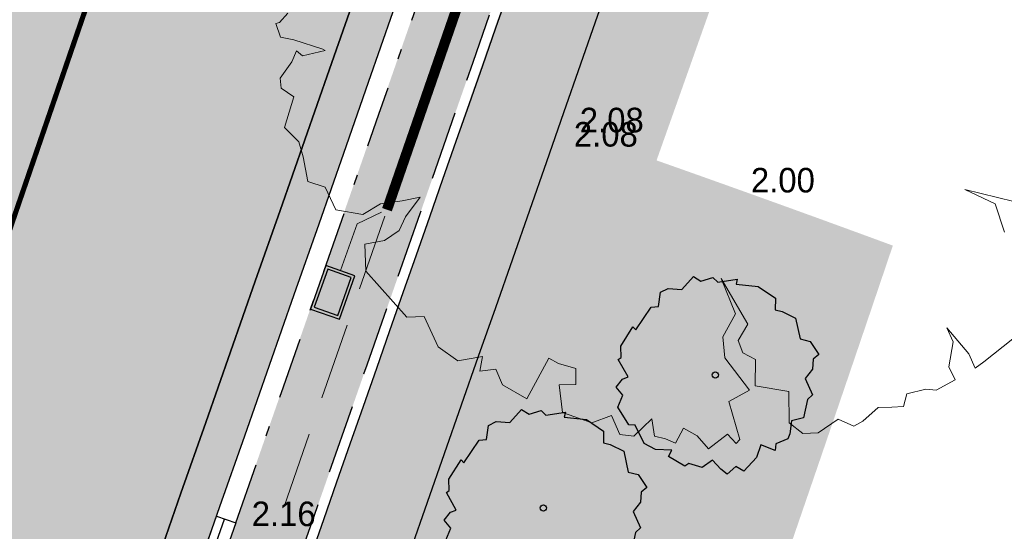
# Model space of a CAD drawing. Header units: metres. Extents: x 134157 to 138734, y 451157 to 455772.
# Tile 828 of 1056: x 136712.62 to 136722.24, y 454212.56 to 454217.56. Entities that reach past the tile are written whole.
import ezdxf

# ---------------------------------------------------------------- set-up
doc = ezdxf.new("R2010")
doc.units = ezdxf.units.M
for name, pattern in [('CENTER__G5', [2.4, 1.5, -0.3, 0.3, -0.3]), ('DASHDOT__G2', [1.2, 0.6, -0.3, 0, -0.3]), ('GZ10X20__G1', [1.4999999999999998, 0.5, -0.2, 0.2, -0.2, 0.2, -0.2]), ('HIDDEN__G5', [1.125, 0.75, -0.375]), ('TR18X20__G2', [2.5999999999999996, 1, -0.4, 0, -0.4, 0, -0.4, 0, -0.4])]:
    doc.linetypes.add(name, pattern=pattern)
doc.layers.add('-DR-alg-hulplijnen bochtstralen uitritconstructies', color=210, linetype='Continuous', plot=False)
doc.layers.add('-DR-alg-hulplijnen kantverharding asflast nieuwe fietsstraat', color=7, linetype='Continuous', true_color=0xff9429, plot=False)
doc.layers.add('-DR-bs-boom', color=253, linetype='Continuous', lineweight=13)
doc.layers.add('-DR-nw-rio-HWA 125', color=170, linetype='HIDDEN__G5', lineweight=13)
for name, color, linetype in [('-DR-bs-rio-DWA Jutfaseweg', 253, 'Continuous'), ('-DR-bs-txt-hoogtemaat', 253, 'Continuous'), ('-DR-nw-gr-solitaire heester', 96, 'Continuous'), ('-DR-nw-maatvoering', 3, 'Continuous'), ('-DR-nw-rio-HWA 160', 170, 'CENTER__G5'), ('-DR-nw-rio-straatkolk', 1, 'Continuous'), ('-DR-nw-vh-band 10x20 ob', 2, 'HIDDEN__G5'), ('-DR-nw-vh-band 15x25 ob', 2, 'CENTER__G5'), ('-DR-nw-vh-band 18-20x25', 2, 'TR18X20__G2'), ('-DR-nw-vh-band 18-20x25 verloopband 20x20', 2, 'Continuous'), ('-DR-nw-vh-band 20x20 opsluitband', 2, 'GZ10X20__G1'), ('-DR-nw-vh-band 5-20x25', 2, 'DASHDOT__G2'), ('-DR-nw-vh-block doorsteek struinpad', 2, 'Continuous'), ('-DR-nw-vh-kantverharding', 3, 'Continuous')]:
    doc.layers.add(name, color=color, linetype=linetype)
doc.layers.add('-DR-nw-gr-arc-gras', color=7, linetype='Continuous', true_color=0xb5d5a4)
for name, color, linetype, lineweight, true_color in [('-DR-nw-vh-arc-asfalt fietsstraat rood', 7, 'Continuous', 9, 0xdfbfc7), ('-DR-nw-vh-arc-sbs df Drainflow', 7, 'Continuous', 9, 0xb9747c), ('-DR-nw-vh-arc-sbs kf bruinrood rabat halfsteens', 7, 'Continuous', 9, 0xb88485)]:
    doc.layers.add(name, color=color, linetype=linetype, lineweight=lineweight, true_color=true_color)
doc.layers.add('-DR-nw-vh-arc-halfverharding stabilizer', color=7, linetype='Continuous', lineweight=9, true_color=0xe2e1c1, transparency=0.1)
doc.layers.add('-DR-nw-vh-kantverharding halfverharding stabilizer', color=7, linetype='Continuous', true_color=0xe2e1c1, transparency=0.1)
doc.styles.add('Drong', font='txt', dxfattribs={"height": 1.8})
doc.dimstyles.new('Drong', dxfattribs={"dimtxt": 1.8, "dimasz": 2.5, "dimexe": 0, "dimexo": 0, "dimgap": 0.9, "dimtad": 1, "dimzin": 0, "dimdsep": 46, "dimtxsty": 'Drong', "dimblk": 'dimblk-wit', "dimcen": 0, "dimse1": 1, "dimse2": 1, "dimclrd": 256, "dimclre": 1, "dimclrt": 7, "dimadec": 0, "dimazin": 0, "dimtfac": 1, "dimtmove": 0, "dimatfit": 3, "dimfxl": 1, "dimtolj": 1, "dimtzin": 0, "dimarcsym": 0})
pattern_1 = [(115.3356253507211, (136419.7180158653, 453326.2367068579), (-0.2236810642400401, -0.1059037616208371), [0.06, -0.187485]), (205.3356253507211, (136419.7180158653, 453326.2367068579), (0.1059037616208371, -0.22368106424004), [0.06, -0.187485])]

# ---------------------------------------------------------------- blocks, each defined once
blk = doc.blocks.new('Boom bestaand 1')
for points in [[(-0.1606139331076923, -0.4451010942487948), (-0.1548731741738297, -0.4572524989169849), (-0.1555486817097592, -0.4613030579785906), (-0.1400145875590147, -0.4626531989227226), (-0.1312346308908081, -0.4505016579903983), (-0.1096221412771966, -0.4258612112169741), (-0.1072582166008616, -0.4238359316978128), (-0.1116481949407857, -0.448814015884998), (-0.1194152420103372, -0.4525269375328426), (-0.1102974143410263, -0.4619780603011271), (-0.09917651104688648, -0.4806846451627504), (-0.0889794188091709, -0.4840821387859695), (-0.07470325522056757, -0.4752485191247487), (-0.04819058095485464, -0.4976722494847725), (-0.02779592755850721, -0.489518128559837), (-0.01080061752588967, -0.4915566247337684), (0.01571205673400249, -0.4976722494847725), (0.02862852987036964, -0.4827231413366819), (0.05582116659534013, -0.4820436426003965), (0.071993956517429, -0.4570290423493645), (0.06901628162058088, -0.4348673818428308), (0.07565379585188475, -0.4119102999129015), (0.07964846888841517, -0.3923569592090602), (0.09273351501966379, -0.4155685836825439), (0.1039107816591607, -0.4277820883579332), (0.107454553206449, -0.4465849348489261), (0.1024933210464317, -0.4680038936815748), (0.1298861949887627, -0.4784885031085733), (0.1932751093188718, -0.4575098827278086), (0.2000920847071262, -0.4399570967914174), (0.2363148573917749, -0.4392229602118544), (0.2586511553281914, -0.4253239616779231), (0.2652219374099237, -0.3991058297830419), (0.2784183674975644, -0.4080994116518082), (0.2832172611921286, -0.3913114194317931), (0.3018123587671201, -0.3913114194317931), (0.326405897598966, -0.3733243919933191), (0.2952141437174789, -0.333752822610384), (0.3048114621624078, -0.3265580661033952), (0.3174374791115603, -0.3112487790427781), (0.3330041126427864, -0.3181641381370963), (0.326405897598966, -0.3349519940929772), (0.3551905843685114, -0.3435858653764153), (0.3780989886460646, -0.3188560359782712), (0.379279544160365, -0.2960093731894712), (0.401676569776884, -0.2960093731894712), (0.4096398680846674, -0.282577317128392), (0.4001834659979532, -0.2572057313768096), (0.4185987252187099, -0.2621805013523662), (0.4260642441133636, -0.2522309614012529), (0.4345253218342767, -0.2442711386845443), (0.4230780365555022, -0.2298441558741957), (0.436516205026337, -0.2193970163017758), (0.4544336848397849, -0.2139247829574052), (0.4479634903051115, -0.1885531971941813), (0.4609038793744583, -0.1840758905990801), (0.4584154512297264, -0.1786035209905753), (0.4161100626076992, -0.1731311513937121), (0.4136216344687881, -0.1477595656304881), (0.370818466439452, -0.158206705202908), (0.3489192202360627, -0.1512419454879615), (0.331499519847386, -0.1288552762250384), (0.2901896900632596, -0.1278603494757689), (0.3473717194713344, -0.1208556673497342), (0.359271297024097, -0.1377579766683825), (0.3736761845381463, -0.1383840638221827), (0.385575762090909, -0.1283677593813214), (0.411880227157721, -0.1402620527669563), (0.4319217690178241, -0.108961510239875), (0.4632366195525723, -0.1221077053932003), (0.4795203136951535, -0.1133435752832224), (0.4857834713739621, -0.09769330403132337), (0.4807698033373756, -0.07176879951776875), (0.4942572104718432, -0.05941110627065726), (0.493133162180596, -0.04817669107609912), (0.486239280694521, -0.02690144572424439), (0.4917654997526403, -0.01309223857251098), (0.4961864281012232, -0.001492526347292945), (0.4851339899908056, 0.007345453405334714), (0.4884496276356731, 0.0283353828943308), (0.4939758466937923, 0.03827811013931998), (0.4917654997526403, 0.06147753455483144), (0.47629189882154, 0.06092516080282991), (0.4530819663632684, 0.07583911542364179), (0.4365033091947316, 0.07583911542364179), (0.4718709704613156, 0.0863340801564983), (0.4890022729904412, 0.0863340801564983), (0.486239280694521, 0.09793392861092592), (0.4760560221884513, 0.1367859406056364)], [(0.3660659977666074, 0.174212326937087), (0.3340829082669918, 0.1773311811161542), (0.3067805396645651, 0.1531599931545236), (0.3395434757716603, 0.1968240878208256)]]:
    blk.add_lwpolyline(points)
blk = doc.blocks.new('Verloop 20x20 naar 5-20')
blk.add_lwpolyline([(0, 0), (0, 0.2), (1, 0.2), (1, 0)], close=True)
blk.add_lwpolyline([(-2.487058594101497e-17, 0.01052302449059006), (0.1199157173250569, 0.01052302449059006), (0.765107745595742, 0.1144284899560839), (1, 0.1144284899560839)])
blk = doc.blocks.new('*U146')
blk.add_lwpolyline([(0, 0), (2.449293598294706e-17, 0.2), (-1, 0.2000000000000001), (-1, 1.224646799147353e-16)], close=True)
blk.add_lwpolyline([(2.615928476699e-17, 0.01052302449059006), (-0.1199157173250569, 0.01052302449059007), (-0.765107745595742, 0.114428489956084), (-1, 0.114428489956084)])
blk = doc.blocks.new('*U2282')
at = {"layer": '-DR-alg-hulplijnen bochtstralen uitritconstructies', "flags": 128}
blk.add_lwpolyline([(1.254754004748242, -0.9934006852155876), (2.754736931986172, -0.9862438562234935)], dxfattribs=at)
at = {"layer": '-DR-nw-vh-band 15x25 ob'}
for points in [[(3.004803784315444, -0.8848971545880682), (2.854227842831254, -0.885707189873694), (2.850909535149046, -0.1852489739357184)], [(1.150931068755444, -0.193821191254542), (1.154247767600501, -0.8939399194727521), (1.004620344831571, -0.8947448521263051)]]:
    blk.add_lwpolyline(points, dxfattribs=at)
at = {"layer": '-DR-nw-vh-band 20x20 opsluitband', "flags": 128}
blk.add_lwpolyline([(3.001035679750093, -0.1844512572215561), (1.001061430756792, -0.1946176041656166)], dxfattribs=at)
at = {"layer": '-DR-nw-vh-kantverharding'}
blk.add_lwpolyline([(0.9999855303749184, 0.005379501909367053, 0.0002762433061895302), (2.999959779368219, 0.01554584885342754)], format="xyb", dxfattribs=at)
for points in [[(2.754702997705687, -0.9862440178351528), (2.750910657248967, -0.1857227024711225)], [(1.250929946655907, -0.1933474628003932), (1.25472006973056, -0.9934008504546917)]]:
    blk.add_lwpolyline(points, dxfattribs=at)
at = {"layer": '-DR-nw-vh-band 18-20x25 verloopband 20x20', "rotation": 0.308224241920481}
for name, p in [('*U146', (1.001061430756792, -0.1946176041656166)), ('Verloop 20x20 naar 5-20', (3.001035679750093, -0.1844512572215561))]:
    blk.add_blockref(name, p, dxfattribs=at)
blk = doc.blocks.new('*U553')
h = blk.add_hatch(color=256)
h.dxf.hatch_style = 1
h.paths.add_polyline_path([(-0.1158808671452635, 0.4883299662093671), (-0.1344282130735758, 0.4358086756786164), (0.09541136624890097, 0.3546432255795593), (0.1139587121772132, 0.4071645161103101)])
h = blk.add_hatch(color=256)
h.dxf.hatch_style = 1
h.paths.add_polyline_path([(-0.1529755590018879, 0.3832873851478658), (-0.1715229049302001, 0.3307660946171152), (0.05831667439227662, 0.249600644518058), (0.07686402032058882, 0.3021219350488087)])
h = blk.add_hatch(color=256)
h.dxf.hatch_style = 1
h.paths.add_polyline_path([(-0.1900702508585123, 0.2782448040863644), (-0.2086175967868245, 0.2257235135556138), (0.02122198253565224, 0.1445580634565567), (0.03976932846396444, 0.1970793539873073)])
h = blk.add_hatch(color=256)
h.dxf.hatch_style = 1
h.paths.add_polyline_path([(-0.228446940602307, 0.1695719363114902), (-0.2469942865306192, 0.1170506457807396), (-0.0171547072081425, 0.03588519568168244), (0.001392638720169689, 0.08840648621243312)])
for points in [[(0, 0), (0.1498439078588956, 0.4243192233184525), (-0.133035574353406, 0.5242151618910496), (-0.2828794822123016, 0.09989593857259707)], [(-0.01715470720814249, 0.03588519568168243), (0.1139587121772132, 0.40716451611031), (-0.1158808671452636, 0.4883299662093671), (-0.2469942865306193, 0.1170506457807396)]]:
    blk.add_lwpolyline(points, close=True)
blk = doc.blocks.new('dimblk-wit')
at = {"color": 7}
blk.add_line((2.842170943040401e-14, -0.3333333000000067), (-2.842170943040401e-14, 0.3333333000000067), dxfattribs=at)
blk.add_solid([(0, 0), (-0.7999999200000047, 0.1999999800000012), (-0.7999999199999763, -0.1999999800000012)], dxfattribs=at)
blk = doc.blocks.new('*D692')
at = {"layer": '-DR-nw-maatvoering', "lineweight": -2, "transparency": 16777216}
blk.add_line((136708.5766837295, 454214.7539243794), (136719.3880839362, 454245.9229813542), dxfattribs=at)
at = {"layer": 'Defpoints', "color": 0, "transparency": 16777216}
for p in [(136719.55193844, 454246.3953707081), (136719.6505453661, 454246.3611675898), (136708.5114361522, 454214.2473319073)]:
    blk.add_point(p, dxfattribs=at)
at = {"layer": '-DR-nw-maatvoering', "lineweight": -2, "transparency": 16777216, "xscale": 0.5, "yscale": 0.5, "zscale": 0.5}
for p, rotation in [((136719.5519384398, 454246.3953707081), 70.8702195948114), ((136708.4128292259, 454214.2815350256), 250.8702195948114)]:
    blk.add_blockref('dimblk-wit', p, dxfattribs=dict(at, rotation=rotation))
at = {"layer": '-DR-nw-maatvoering', "color": 7, "transparency": 16777216, "insert": (136715.6286465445, 454236.1943989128), "char_height": 0.36, "attachment_point": 5, "rotation": 70.87021959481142, "style": 'Drong'}
blk.add_mtext('\\A1;34.00', dxfattribs=at)
blk = doc.blocks.new('Solitaire heester')
blk.add_lwpolyline([(-1.738422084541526, -4.390808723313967), (-2.165650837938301, -3.928363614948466), (-2.483742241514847, -4.006582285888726), (-2.464906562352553, -3.243960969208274), (-3.108512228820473, -3.265308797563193), (-3.941315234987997, -2.904578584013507), (-3.868064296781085, -2.452012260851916), (-4.359586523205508, -2.179992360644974), (-4.239036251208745, -1.822945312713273), (-3.950943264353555, -1.283816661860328), (-4.465961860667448, -0.924314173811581), (-4.503076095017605, -0.2488687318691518), (-4.693194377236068, -0.1051291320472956), (-4.52288920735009, 0.7919674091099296), (-4.165535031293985, 0.7508631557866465), (-4.408840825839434, 1.52244183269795), (-4.334976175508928, 2.133900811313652), (-3.641002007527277, 2.854190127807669), (-3.727257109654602, 3.148478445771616), (-3.088619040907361, 3.940484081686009), (-2.461086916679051, 3.914225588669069), (-2.205140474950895, 4.358141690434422), (-1.729077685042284, 4.197407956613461), (-1.539266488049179, 3.97422214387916), (-0.8928984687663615, 4.71058514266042), (-0.7661533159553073, 4.614758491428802), (-0.2489862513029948, 4.811378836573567), (0.8385356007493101, 4.576780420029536), (0.7504387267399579, 4.394391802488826), (2.044152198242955, 4.063660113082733), (2.201816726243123, 3.745261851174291), (2.885605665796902, 3.885625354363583), (3.186395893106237, 3.598453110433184), (3.366635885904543, 2.954233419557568), (4.159869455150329, 2.633380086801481), (4.070851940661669, 2.212653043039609), (4.434400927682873, 1.71867540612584), (4.306120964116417, 1.417271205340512), (4.763654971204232, 0.573362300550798), (4.517280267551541, 0.5504799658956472), (4.76739476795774, -0.5150800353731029), (4.517336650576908, -1.491315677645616), (3.976366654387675, -1.679899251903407), (4.022745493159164, -2.013757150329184), (3.932500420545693, -2.752268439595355), (3.0564445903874, -3.305015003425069), (3.102209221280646, -3.797765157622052), (2.654917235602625, -4.415726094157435), (2.345783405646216, -4.231802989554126), (1.876529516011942, -4.365050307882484), (1.329057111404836, -4.180206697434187), (0.6990696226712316, -4.789516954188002), (0.4057020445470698, -4.637433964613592), (-0.5083884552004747, -4.753073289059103), (-0.8481344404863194, -4.267132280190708), (-1.476280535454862, -4.399766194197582), (-1.738422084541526, -4.390808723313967)])
blk.add_circle((0, 0), 0.15)

msp = doc.modelspace()

# ---------------------------------------------------------------- hatches: boundary and pattern name
at = {"layer": '-DR-nw-gr-arc-gras', "transparency": 33554687}
h = msp.add_hatch(dxfattribs=at)
h.set_pattern_fill('AGR-BOLLEN', color=256, scale=0.1, pattern_type=2)
h.set_pattern_definition(pattern_1)
edge = h.paths.add_edge_path()
edge.add_arc((-7000776.809524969, 3043164.567559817), 7592527.997363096, 340.0567505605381, 340.0572256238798)
edge.add_line((136455.7815594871, 453494.2542758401), (136455.1236032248, 453494.4934109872))
edge.add_arc((380495.2223584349, 364992.5484406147), 259592.3035530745, 160.0666568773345, 160.0804453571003)
edge.add_line((136433.832290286, 453435.7615323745), (136433.813485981, 453435.768343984))
edge.add_line((136433.813485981, 453435.768343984), (136432.1794965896, 453431.2550945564))
edge.add_line((136432.1794965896, 453431.2550945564), (136432.198303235, 453431.2482893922))
edge.add_line((136432.198303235, 453431.2482893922), (136431.6776287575, 453429.8696050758))
edge.add_line((136431.6776287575, 453429.8696050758), (136432.3363505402, 453429.6312341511))
edge.add_line((136432.3363505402, 453429.6312341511), (136434.3092713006, 453435.0765756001))
h = msp.add_hatch(dxfattribs=at)
h.set_pattern_fill('AGR-BOLLEN', color=256, scale=0.1, pattern_type=2)
h.set_pattern_definition(pattern_1)
edge = h.paths.add_edge_path()
edge.add_line((136644.2753070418, 454017.4218487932), (136643.9350728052, 454016.4814706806))
edge.add_line((136643.9350728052, 454016.4814706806), (136643.8839339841, 454016.3403207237))
edge.add_line((136643.8839339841, 454016.3403207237), (136644.542212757, 454016.1016536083))
edge.add_arc((1711333.983143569, -116117.4265426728), 1674723.581774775, 160.0956720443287, 160.096657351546, ccw=False)
edge.add_line((136654.3469492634, 454043.1812754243), (136653.6888597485, 454043.419891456))
edge.add_line((136653.6888597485, 454043.419891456), (136653.6378049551, 454043.2789838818))
edge.add_line((136653.6378049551, 454043.2789838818), (136653.2975354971, 454042.3386559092))
edge.add_line((136653.2975354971, 454042.3386559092), (136644.2753070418, 454017.4218487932))
h = msp.add_hatch(dxfattribs=at)
h.set_pattern_fill('AGR-BOLLEN', color=256, scale=0.1, pattern_type=2)
h.set_pattern_definition(pattern_1)
edge = h.paths.add_edge_path()
edge.add_line((136715.0112378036, 454211.3267571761), (136714.3504563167, 454211.5593636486))
edge.add_line((136714.3504563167, 454211.5593636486), (136718.4512668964, 454223.285286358))
edge.add_line((136718.4512668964, 454223.285286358), (136722.5186230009, 454235.0227083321))
edge.add_line((136722.5186230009, 454235.0227083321), (136723.1803275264, 454234.794149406))
edge.add_arc((132528.61179572, 455681.7840871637), 4437.13703281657, 340.6463634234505, 340.9672282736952, ccw=False)
h = msp.add_hatch(dxfattribs=at)
h.set_pattern_fill('AGR-BOLLEN', color=256, scale=0.1, pattern_type=2)
h.set_pattern_definition(pattern_1)
h.paths.add_polyline_path([(136680.8181372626, 454113.3477231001), (136681.7583936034, 454113.0072557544), (136695.6216056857, 454151.2331555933), (136697.8514209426, 454150.418564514), (136700.8020000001, 454158.7690000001), (136698.5957472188, 454159.4627371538), (136702.3224466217, 454169.7982563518, 0.003576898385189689), (136716.2680567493, 454208.7901107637, 0.003576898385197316), (136718.6060000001, 454208.0040000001, 0.003576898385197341), (136721.1490000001, 454215.3520000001, 0.00357689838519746), (136718.841618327, 454216.1837744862, 0.003577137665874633), (136723.8472994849, 454230.5978849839), (136722.9019403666, 454230.923898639, -0.003576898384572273), (136701.3821902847, 454170.1387237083)])
h = msp.add_hatch(dxfattribs=at)
h.set_pattern_fill('AGR-BOLLEN', color=256, scale=0.1, pattern_type=2)
h.set_pattern_definition(pattern_1)
edge = h.paths.add_edge_path()
edge.add_arc((201445.8787886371, 430906.3577488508), 68798.18994699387, 160.2184351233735, 160.2357859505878, ccw=False)
edge.add_arc((201560.3116756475, 431227.0068245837), 68798.19358799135, 160.484620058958, 160.5019708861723, ccw=False)
edge.add_line((136714.446815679, 454209.7231900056), (136713.7865181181, 454209.9556261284))
edge.add_line((136713.7865181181, 454209.9556261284), (136713.7367865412, 454209.8142461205))
edge.add_line((136713.7367865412, 454209.8142461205), (136713.4053277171, 454208.8707135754))
edge.add_arc((132463.7408879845, 455704.5910048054), 4505.199999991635, 340.09465014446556, 340.60986997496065, ccw=False)
edge.add_line((136699.7837545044, 454170.7175181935), (136694.0695503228, 454154.9368074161))
edge.add_line((136694.0695503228, 454154.9368074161), (136693.729157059, 454153.9965279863))
edge.add_line((136693.729157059, 454153.9965279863), (136693.6780549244, 454153.8553647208))
edge.add_line((136693.6780549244, 454153.8553647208), (136694.3366119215, 454153.6165329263))
edge.add_line((136694.3366119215, 454153.6165329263), (136700.4419339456, 454170.4791910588))
at = {"layer": '-DR-nw-vh-arc-asfalt fietsstraat rood', "transparency": 33554687}
h = msp.add_hatch(color=256, dxfattribs=at)
h.dxf.hatch_style = 1
edge = h.paths.add_edge_path()
edge.add_line((136621.1191711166, 453955.2346702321), (136699.219600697, 454170.9217985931))
edge.add_arc((132463.7408879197, 455704.5910048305), 4504.600000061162, 340.0946501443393, 342.4755033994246)
edge.add_line((136759.2747347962, 454348.1949966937), (136783.3161431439, 454424.331082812))
edge.add_line((136783.3161431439, 454424.331082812), (136779.3110722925, 454425.5957596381))
edge.add_line((136779.3110722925, 454425.5957596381), (136755.2696639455, 454349.4596735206))
edge.add_arc((132463.7408877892, 455704.5910048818), 4500.400000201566, 340.09465014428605, 342.4755033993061, ccw=False)
edge.add_line((136695.2705240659, 454172.3517614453), (136617.1700944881, 453956.6646330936))
edge.add_line((136617.1700944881, 453956.6646330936), (136621.1191711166, 453955.2346702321))
at = {"layer": '-DR-nw-vh-arc-halfverharding stabilizer'}
h = msp.add_hatch(dxfattribs=at)
h.set_pattern_fill('GRAVEL', color=256, scale=0.03)
h.set_pattern_definition([(228.0127875, (0.54864, 0.7619999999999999), (-6.096000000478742, -6.857999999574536), [0.102516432, -10.1491450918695]), (184.969741, (0.4800599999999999, 0.6858), (9.143999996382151, 0.7620000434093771), [0.175921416, -17.41621466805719]), (132.5104471, (0.3048, 0.6705599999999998), (7.620000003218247, -8.381999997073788), [0.124044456, -12.28041683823]), (267.273689, (0.00762, 0.4800599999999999), (0.7620000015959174, 15.23999999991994), [0.160201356, -15.8599312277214]), (292.83365418, (0, 0.32004), (-3.810000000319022, 9.143999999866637), [0.15709011, -15.5519423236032]), (357.2736889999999, (0.06096, 0.17526), (-15.23999999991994, 0.7620000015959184), [0.160201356, -15.8599312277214]), (37.69424047, (0.22098, 0.16764), (-9.905999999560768, -7.620000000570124), [0.211858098, -20.9739345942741]), (72.25532837, (0.38862, 0.29718), (5.334000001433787, 16.76399999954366), [0.200015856, -19.8015769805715]), (121.42956562, (0.4495799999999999, 0.48768), (-6.096000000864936, 9.905999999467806), [0.1607439, -15.9136637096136]), (175.2363583, (0.36576, 0.6248400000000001), (8.381999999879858, -0.7620000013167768), [0.183513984, -8.992181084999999]), (222.3974378, (0.18288, 0.64008), (-9.143999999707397, -8.382000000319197), [0.237323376, -23.4950317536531]), (138.81407483, (0.7619999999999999, 0.47244), (-5.333999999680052, 4.572000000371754), [0.08100136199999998, -8.0191697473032]), (171.4692344, (0.70104, 0.52578), (9.906000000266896, -1.523999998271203), [0.154104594, -15.256391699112]), (225, (0.54864, 0.54864), (-1.06581410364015e-16, -0.7620000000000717), [0.107762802, -0.9698679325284]), (203.19859051, (0.4953, 0.64008), (3.810000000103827, 1.5239999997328), [0.05803239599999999, -5.745186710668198]), (291.80140949, (0.44196, 0.61722), (-0.7620000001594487, 2.285999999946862), [0.082069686, -4.021425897]), (30.96375653, (0.47244, 0.5410200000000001), (2.286000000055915, 1.523999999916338), [0.133295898, -4.309889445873]), (161.56505118, (0.5867399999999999, 0.6096), (1.524000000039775, -0.761999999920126), [0.096386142, -2.3132694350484]), (16.389540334, (0, 0.61722), (7.620000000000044, 2.286000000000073), [0.1350264, -13.3676480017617]), (70.34617594, (0.12954, 0.65532), (-3.048000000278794, -8.381999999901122), [0.113279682, -11.21466470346]), (293.19859051, (0.5867399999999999, 0.7619999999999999), (-1.523999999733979, 3.810000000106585), [0.11606403, -5.687155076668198]), (343.6104596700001, (0.6324599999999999, 0.65532), (-7.620000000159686, 2.285999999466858), [0.1350264, -13.367648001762]), (339.44395478, (0, 0.14478), (-3.809999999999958, 1.524000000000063), [0.1302105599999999, -6.3803202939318]), (294.7751406, (0.12192, 0.09906), (-3.810000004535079, 8.381999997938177), [0.109101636, -10.801078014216]), (66.80140949, (0.59436, 0), (1.523999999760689, 3.810000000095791), [0.11606403, -5.687155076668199]), (17.35402464, (0.64008, 0.10668), (-9.905999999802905, -3.048000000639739), [0.127734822, -12.64571279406]), (69.44395478, (0.22098, 0), (-1.524000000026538, -3.809999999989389), [0.06510527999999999, -6.445425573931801]), (101.309932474, (0.54864, 0), (-0.7620000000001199, 3.048000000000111), [0.03885437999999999, -3.8465984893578]), (165.963756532, (0.5410200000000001, 0.0381), (2.285999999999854, -0.7619999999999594), [0.15709011, -2.9847163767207]), (186.00900596, (0.38862, 0.0762), (7.61999999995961, 0.762000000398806), [0.1455801, -14.4124094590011]), (303.69006753, (0.47244, 0.47244), (-0.7620000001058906, 1.523999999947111), [0.109897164, -2.637532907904]), (353.15722659, (0.5334, 0.3809999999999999), (12.9540000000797, -1.523999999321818), [0.191867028, -18.9948027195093]), (60.9453959, (0.7239, 0.35814), (-3.048000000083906, -5.333999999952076), [0.078452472, -7.766817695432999]), (90, (0.7619999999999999, 0.42672), (-0.7619999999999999, 0.7619999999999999), [0.04572, -0.7162799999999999]), (120.25643716, (0.37338, 0.09906), (3.047999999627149, -5.334000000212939), [0.105860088, -10.48018223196]), (48.01278749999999, (0.32004, 0.1905), (6.096000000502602, 6.857999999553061), [0.205032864, -10.0466286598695]), (0, (0.4572, 0.3429), (0.7619999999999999, 0.7619999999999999), [0.19812, -0.5638799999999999]), (325.3048465, (0.65532, 0.3429), (7.620000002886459, -5.333999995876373), [0.120482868, -11.927795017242]), (254.0546040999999, (0.75438, 0.27432), (-0.761999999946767, -3.048000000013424), [0.110948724, -5.4364950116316]), (207.64597536, (0.7239, 0.16764), (-14.478000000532, -7.619999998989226), [0.18064353, -17.8837393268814]), (175.42607874, (0.5638799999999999, 0.08381999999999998), (-9.905999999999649, 0.7619999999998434), [0.191108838, -18.919753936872])])
edge = h.paths.add_edge_path()
edge.add_line((136696.3611916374, 454156.2724135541), (136701.3821902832, 454170.1387237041))
edge.add_arc((132463.7408890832, 455704.5910044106), 4506.899998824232, 340.0946501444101, 340.3824801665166)
edge.add_arc((132463.740888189, 455704.59100474), 4506.899999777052, 340.3824801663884, 340.9144113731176)
edge.add_line((136722.9019403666, 454230.923898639), (136725.9012828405, 454239.6212513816))
edge.add_line((136725.9012828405, 454239.6212513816), (136725.0504544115, 454239.9146654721))
edge.add_line((136725.0504544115, 454239.9146654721), (136723.7971678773, 454236.2738443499))
edge.add_line((136723.7971678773, 454236.2738443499), (136723.0405039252, 454236.5352031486))
edge.add_line((136723.0405039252, 454236.5352031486), (136722.5512712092, 454235.1172286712))
edge.add_line((136722.5512712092, 454235.1172286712), (136723.3075039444, 454234.8560547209))
edge.add_line((136723.3075039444, 454234.8560547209), (136722.051111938, 454231.2173127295))
edge.add_line((136722.051111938, 454231.2173127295), (136715.0723628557, 454211.1992251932))
edge.add_line((136715.0723628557, 454211.1992251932), (136714.3172518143, 454211.4650372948))
edge.add_line((136714.3172518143, 454211.4650372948), (136713.8196736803, 454210.0499697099))
edge.add_line((136713.8196736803, 454210.0499697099), (136714.5743433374, 454209.7843129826))
edge.add_line((136714.5743433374, 454209.7843129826), (136708.1893734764, 454191.7482985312))
edge.add_arc((132463.7408867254, 455704.5910051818), 4506.000001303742, 340.0946501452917, 340.38248016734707, ccw=False)
edge.add_line((136700.5359595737, 454170.4451443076), (136695.5145284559, 454156.577639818))
edge.add_line((136695.5145284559, 454156.577639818), (136696.3611916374, 454156.2724135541))
at = {"layer": '-DR-nw-vh-arc-sbs df Drainflow'}
h = msp.add_hatch(dxfattribs=at)
h.set_pattern_fill('AVH-SBS_KEIFORMAAT_ELLEBOOG_01', color=256, scale=3, angle=250, pattern_type=2)
h.set_pattern_definition([(250, (0, 0), (0.3845138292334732, 0.179301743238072), [0.8999999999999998, -0.3]), (340, (-0.2052120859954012, -0.5638155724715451), (0.3845138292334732, 0.179301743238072), [0.8999999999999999, -0.3]), (250, (0.0383478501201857, -0.3332108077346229), (0.3845138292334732, 0.179301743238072), [0, -1.2]), (250, (0.02539267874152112, -0.8073755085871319), (0.3845138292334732, 0.179301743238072), [0, -1.2])])
edge = h.paths.add_edge_path()
edge.add_arc((136720.4741650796, 454246.6075010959), 0.5000000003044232, 251.08667033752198, 341.0764828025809, ccw=False)
edge.add_line((136720.3120963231, 454246.1344961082), (136718.9883467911, 454246.5880609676))
edge.add_arc((136718.8911055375, 454246.3042579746), 0.3000000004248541, 71.0866704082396, 161.0828490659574)
edge.add_arc((132463.740888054, 455704.5910046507), 4497.799999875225, 340.6575901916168, 341.0828490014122, ccw=False)
edge.add_arc((136707.9503535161, 454214.7622822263), 0.3000000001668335, 160.6575900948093, 250.6537687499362)
edge.add_line((136707.8509707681, 454214.4792220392), (136709.1718434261, 454214.0154621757))
edge.add_arc((136709.0062056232, 454213.5436949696), 0.5000001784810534, -19.356450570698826, 70.65378932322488, ccw=False)
edge.add_line((136709.477943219, 454213.3779728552), (136709.6678661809, 454213.8411569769))
edge.add_line((136709.6678661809, 454213.8411569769), (136719.6409825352, 454242.5563320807))
edge.add_line((136719.6409825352, 454242.5563320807), (136720.7850172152, 454245.9724561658))
edge.add_line((136720.7850172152, 454245.9724561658), (136720.9471412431, 454246.4453482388))
at = {"layer": '-DR-nw-vh-arc-sbs kf bruinrood rabat halfsteens', "transparency": 33554687}
h = msp.add_hatch(color=256, dxfattribs=at)
h.dxf.hatch_style = 1
edge = h.paths.add_edge_path()
edge.add_arc((132463.740887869, 455704.591004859), 4500.400000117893, 340.6405330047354, 340.9609252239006)
edge.add_line((136717.9524628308, 454236.5024392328), (136717.5745924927, 454236.6336435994))
edge.add_arc((8236.309871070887, 498800.6098589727), 135990.3796617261, 340.860633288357, 340.8707975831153, ccw=False)
edge.add_line((136709.6669031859, 454213.841715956), (136709.4779428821, 454213.377972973))
edge.add_line((136709.4779428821, 454213.377972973), (136709.3002212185, 454212.8720768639))
edge.add_line((136709.3002212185, 454212.8720768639), (136709.6765894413, 454212.7363942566))
h = msp.add_hatch(color=256, dxfattribs=at)
h.dxf.hatch_style = 1
edge = h.paths.add_edge_path()
edge.add_line((136722.2978290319, 454234.9931755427), (136722.2978497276, 454234.9932355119))
edge.add_line((136722.2978497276, 454234.9932355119), (136721.9199899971, 454235.1244706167))
edge.add_arc((132463.7408884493, 455704.5910047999), 4504.59999954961, 340.64009942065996, 340.9608192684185, ccw=False)
edge.add_arc((132463.7409597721, 455704.5909790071), 4504.599923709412, 340.0946501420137, 340.64009942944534, ccw=False)
edge.add_line((136699.219600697, 454170.9217985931), (136692.3987732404, 454152.0849663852))
edge.add_line((136692.3987732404, 454152.0849663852), (136678.3662238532, 454113.331782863))
edge.add_line((136678.3662238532, 454113.331782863), (136678.7424330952, 454113.1958906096))
edge.add_line((136678.7424330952, 454113.1958906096), (136692.5195549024, 454151.2438747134))
edge.add_line((136692.5195549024, 454151.2438747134), (136699.5957032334, 454170.7856116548))
edge.add_arc((132463.7409193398, 455704.5909935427), 4504.999966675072, 340.0946501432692, 340.6400581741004)
edge.add_arc((132463.7408879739, 455704.5910047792), 4504.999999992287, 340.6400581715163, 340.9608083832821)

# ---------------------------------------------------------------- linework, layer by layer
at = {"layer": '-DR-alg-hulplijnen kantverharding asflast nieuwe fietsstraat'}
for points in [[(136782.1872382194, 454454.7183996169), (136782.7811478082, 454444.4882891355, -0.09121424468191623), (136782.1101864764, 454439.1022242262), (136779.3721577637, 454430.4312351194, 0.08061157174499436), (136779.1407305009, 454428.8462188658), (136779.1650810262, 454427.3139419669, -0.08061157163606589), (136778.9336537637, 454425.7289257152), (136779.3110722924, 454425.595759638), (136755.2696639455, 454349.4596735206, -0.01038880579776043), (136695.2705240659, 454172.3517614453), (136617.170094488, 453956.6646330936), (136616.793991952, 453956.8008200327, -0.01664357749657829), (136615.5574884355, 453953.711278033), (136612.5988155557, 453946.9774368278)], [(136782.1872382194, 454454.7183996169), (136782.7811478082, 454444.4882891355, -0.09121424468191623), (136782.1101864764, 454439.1022242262), (136779.3721577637, 454430.4312351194, 0.08061157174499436), (136779.1407305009, 454428.8462188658), (136779.1650810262, 454427.3139419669, -0.08061157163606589), (136778.9336537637, 454425.7289257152), (136779.3110722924, 454425.595759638), (136755.2696639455, 454349.4596735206, -0.01038880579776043), (136695.2705240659, 454172.3517614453), (136617.170094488, 453956.6646330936), (136616.793991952, 453956.8008200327, -0.01664357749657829), (136615.5574884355, 453953.711278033), (136612.5988155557, 453946.9774368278)], [(136795.3186191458, 454446.8927752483, -0.1133395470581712), (136791.4409132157, 454440.3456031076), (136791.3770963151, 454440.278100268, 0.1125669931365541), (136788.0051475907, 454434.5237714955), (136786.0472758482, 454428.3234404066, -0.08061157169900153), (136785.3264985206, 454426.8929456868), (136784.4183557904, 454425.6411321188, 0.08061144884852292), (136783.6975791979, 454424.2106397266), (136783.3161431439, 454424.331082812), (136759.2747347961, 454348.1949966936, -0.01038880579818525), (136699.219600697, 454170.9217985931), (136621.1191711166, 453955.2346702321), (136621.4952736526, 453955.0984832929, 0.01664357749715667), (136620.467022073, 453951.9335331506), (136618.8898399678, 453946.4661328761, -0.01664357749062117)], [(136795.3186191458, 454446.8927752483, -0.1133395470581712), (136791.4409132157, 454440.3456031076), (136791.3770963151, 454440.278100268, 0.1125669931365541), (136788.0051475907, 454434.5237714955), (136786.0472758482, 454428.3234404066, -0.08061157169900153), (136785.3264985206, 454426.8929456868), (136784.4183557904, 454425.6411321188, 0.08061144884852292), (136783.6975791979, 454424.2106397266), (136783.3161431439, 454424.331082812), (136759.2747347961, 454348.1949966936, -0.01038880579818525), (136699.219600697, 454170.9217985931), (136621.1191711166, 453955.2346702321), (136621.4952736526, 453955.0984832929, 0.01664357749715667), (136620.467022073, 453951.9335331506), (136618.8898399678, 453946.4661328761, -0.01664357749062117)]]:
    msp.add_lwpolyline(points, format="xyb", dxfattribs=at)
at = {"layer": '-DR-bs-rio-DWA Jutfaseweg', "const_width": 0.05, "flags": 128}
msp.add_lwpolyline([(136709.0652717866, 454205.4441283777), (136727.6192717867, 454259.4081283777)], dxfattribs=at)
at = {"layer": '-DR-nw-rio-HWA 125', "flags": 128}
for points in [[(136709.6823003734, 454196.8578597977), (136716.209178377, 454215.7023728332)], [(136715.7542076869, 454215.1074207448), (136715.9174576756, 454215.5642551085), (136716.209178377, 454215.7023728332)]]:
    msp.add_lwpolyline(points, dxfattribs=at)
at = {"layer": '-DR-nw-rio-HWA 160', "const_width": 0.1, "flags": 128}
msp.add_lwpolyline([(136716.209178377, 454215.7023728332), (136726.9913264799, 454246.8327739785)], dxfattribs=at)
at = {"layer": '-DR-nw-vh-band 10x20 ob', "ltscale": 0.9}
msp.add_lwpolyline([(136714.9780226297, 454211.2331659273, 0.001389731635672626), (136723.2137561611, 454234.8884174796, 0.001389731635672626)], format="xyb", dxfattribs=at)
at = {"layer": '-DR-nw-vh-band 18-20x25'}
msp.add_lwpolyline([(136709.1055882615, 454213.8267553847), (136707.3129538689, 454214.4561513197, 0.001911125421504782), (136718.5801745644, 454246.9393299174), (136720.3769238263, 454246.3236981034)], format="xyb", dxfattribs=at)
at = {"layer": '-DR-nw-vh-band 5-20x25'}
msp.add_lwpolyline([(136714.7316668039, 454212.6444781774, 0.001251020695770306), (136722.1442316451, 454233.9353678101, 0.001153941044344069)], format="xyb", dxfattribs=at)
at = {"layer": '-DR-nw-vh-kantverharding'}
for points in [[(136616.7939919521, 453956.8008200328), (136617.1700944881, 453956.6646330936), (136695.2705240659, 454172.3517614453, 0.01038880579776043), (136755.2696639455, 454349.4596735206), (136779.3110722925, 454425.5957596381)], [(136783.8943779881, 454424.7310660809, 0.4472010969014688), (136784.2009176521, 454424.0516779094), (136785.5093855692, 454423.6384508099, -0.4142026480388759), (136785.7051173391, 454423.2620436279), (136774.1273234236, 454386.5966410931, -0.4142135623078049), (136773.7509128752, 454386.4008986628), (136772.4158892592, 454386.8224576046, 0.4142135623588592), (136771.7885383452, 454386.4962202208), (136771.2164226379, 454384.6844024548, 0.414213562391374), (136771.5426600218, 454384.0570515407), (136772.8776836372, 454383.635492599, -0.414213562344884), (136773.0734260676, 454383.2590820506), (136764.8078596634, 454357.0830832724, -0.4142135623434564), (136764.431449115, 454356.8873408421), (136763.0964254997, 454357.3088997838, 0.4142135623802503), (136762.4690745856, 454356.9826623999), (136759.6561701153, 454348.0745512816, -0.01038880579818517), (136699.5957032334, 454170.7856116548), (136621.4952736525, 453955.0984832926, 0.01664357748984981), (136620.467022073, 453951.9335331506), (136618.8898399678, 453946.4661328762, -0.01664357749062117)], [(136621.4952736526, 453955.098483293), (136621.1191711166, 453955.2346702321), (136699.219600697, 454170.9217985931, 0.01038880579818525), (136759.2747347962, 454348.1949966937), (136783.3161431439, 454424.331082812)], [(136687.0265221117, 454157.2211617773), (136692.8258575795, 454173.2369765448, 0.00152110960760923), (136702.0649413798, 454198.9967505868, -0.4141940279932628), (136702.4480377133, 454199.1790283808), (136703.7672868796, 454198.7104861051, 0.4142461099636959), (136704.4058105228, 454199.0143662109, 0.0008462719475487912), (136709.4780121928, 454213.3779844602, 0.4142461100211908), (136709.1719015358, 454214.0154417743), (136707.8509707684, 454214.4792220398, -0.4141940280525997), (136707.667286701, 454214.8616460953, 0.001855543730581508), (136718.6073090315, 454246.4015181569, -0.414194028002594), (136718.9883467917, 454246.5880609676), (136720.3127439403, 454246.1342742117, 0.4142461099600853), (136720.9478356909, 454246.4452630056, 0.0008335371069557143), (136725.7858372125, 454260.6474980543, 0.4143062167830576), (136725.4725650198, 454261.2815474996), (136724.1466257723, 454261.7302965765, -0.4142541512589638), (136723.95864535, 454262.1106757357, 0.0006336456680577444), (136727.601042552, 454272.9131701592, -0.4141338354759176), (136727.980853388, 454273.1021006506), (136729.308296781, 454272.6567865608, 0.4141859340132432), (136729.941343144, 454272.9717550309, 0.0009221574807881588), (136735.1930203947, 454288.7178888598, 0.4142461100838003)], [(136709.4780121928, 454213.3779844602, 0.001944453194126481), (136720.9478356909, 454246.4452630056, 0.00188751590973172)], [(136715.072370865, 454211.2000236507, 0.001389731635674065), (136723.3082871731, 454234.855800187, 0.001389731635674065)]]:
    msp.add_lwpolyline(points, format="xyb", dxfattribs=at)
at = {"layer": '-DR-nw-vh-kantverharding halfverharding stabilizer'}
msp.add_lwpolyline([(136680.8181372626, 454113.3477231), (136701.3821902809, 454170.1387236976, 0.003576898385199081), (136722.9019403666, 454230.923898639)], format="xyb", dxfattribs=at)

# ---------------------------------------------------------------- block references
at = {"layer": '-DR-bs-boom', "xscale": 9, "yscale": 9, "rotation": 293.3958673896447}
msp.add_blockref('Boom bestaand 1', (136719.4910000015, 454217.8850000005), dxfattribs=at)
at = {"layer": '-DR-nw-gr-solitaire heester', "xscale": 0.2, "yscale": 0.2, "zscale": 0.2, "rotation": 70.17551579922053}
for p in [(136719.4151952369, 454214.0894125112), (136717.7362174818, 454212.7909550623)]:
    msp.add_blockref('Solitaire heester', p, dxfattribs=at)
at = {"layer": '-DR-nw-rio-straatkolk'}
msp.add_blockref('*U553', (136715.7458035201, 454214.6331535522), dxfattribs=at)
at = {"layer": '-DR-nw-vh-block doorsteek struinpad', "rotation": 70.33562535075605}
msp.add_blockref('*U2282', (136713.2166520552, 454208.9370573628), dxfattribs=at)

# ---------------------------------------------------------------- texts
at = {"layer": '-DR-bs-txt-hoogtemaat', "color": 253, "char_height": 0.24, "attachment_point": 7, "style": 'Drong'}
for s, insert in [('2.08', (136718.092, 454216.454, 2.079)), ('2.08', (136718.034, 454216.315, 2.079)), ('2.00', (136719.763, 454215.867, 1.999)), ('2.16', (136714.888, 454212.6099999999, 2.163))]:
    msp.add_mtext(s, dxfattribs=dict(at, insert=insert))

# ---------------------------------------------------------------- dimensions: what is measured, and where the dimension line sits
at = {"layer": '-DR-nw-maatvoering'}
dim = msp.add_linear_dim(base=(136719.55193844, 454246.3953707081), p1=(136708.5114361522, 454214.2473319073), p2=(136719.6505453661, 454246.3611675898), angle=70.87021959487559, dimstyle='Drong', override={"dimrnd": 0.05}, dxfattribs=at)
dim.commit()
dim.dimension.update_dxf_attribs({"geometry": '*D692', "text_midpoint": (136715.9722552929, 454236.0752136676), "dimtype": 161})

doc.saveas('drawing.dxf')
